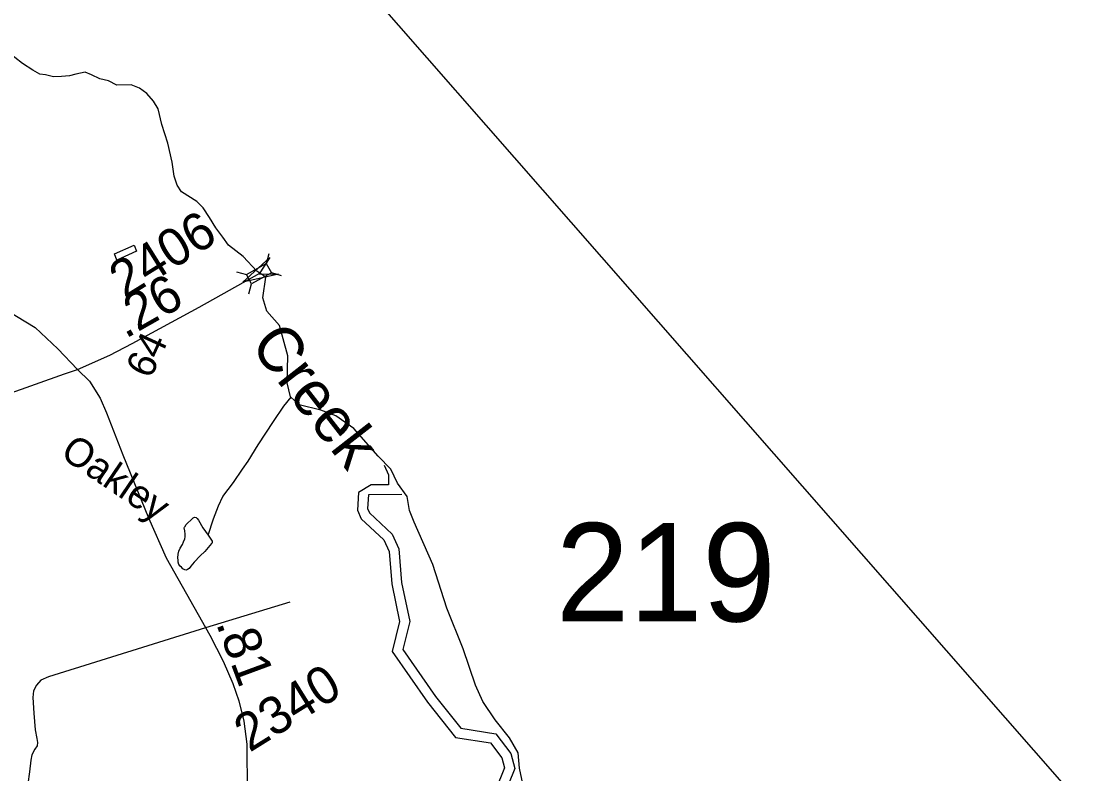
# Model space of a CAD drawing. Extents: x 2001466 to 31450019, y -30647475 to 847247.
# Drawn here: x 2211254 to 2218422, y 769462 to 774471 of the extents above; entities that cross this region are included whole.
import ezdxf

# ---------------------------------------------------------------- set-up
doc = ezdxf.new("R2010")
doc.units = 0
for name, color, linetype in [('Exist Boundary Political CountyLine', 7, 'Continuous'), ('Exist Hydrographic Buffer Line', 7, 'Continuous'), ('Exist Hydrographic Creek Single Shore Label', 7, 'Continuous'), ('Exist Hydrographic Lake Shore', 7, 'Continuous'), ('Exist Hydrographic Misc Water Feature', 7, 'Continuous'), ('Exist Road Non-System Type 51', 7, 'Continuous'), ('Exist Road Secondary Mileage Hundredths English Label', 7, 'Continuous'), ('Exist Road Secondary Structure Standard Bridge Attributed CELL', 7, 'Continuous'), ('Exist Road Secondary Structure Standard Bridge CELL', 7, 'Continuous'), ('Exist Road Secondary Structure Standard Bridge Number Label', 7, 'Continuous'), ('Exist Road Secondary Type 51 Attributed', 7, 'Continuous'), ('Exist Road Secondary Type 51 Label', 7, 'Continuous'), ('Exist Road Secondary Type 51 Number Label', 7, 'Continuous'), ('Map Preparation Inset Cut Line', 7, 'Continuous')]:
    doc.layers.add(name, color=color, linetype=linetype)

msp = doc.modelspace()

# ---------------------------------------------------------------- linework, layer by layer
at = {"layer": 'Exist Boundary Political CountyLine'}
msp.add_lwpolyline([(2214619, 769276.4), (2214572.8, 769496.1), (2214563.2, 769598.3), (2214505.4, 769698.5), (2214409.1, 769818), (2214328.2, 769941.4), (2214278.1, 770049.3), (2214197.2, 770292.2), (2214087.4, 770564), (2213994.9, 770853.1), (2213869.7, 771136.4), (2213838.9, 771213.5), (2213823.5, 771306), (2213759.9, 771396.6), (2213713.7, 771489.1), (2213630.9, 771575.9), (2213469, 771760.9), (2213347.7, 771843.8), (2213247.5, 771882.3), (2213105, 771917), (2213047.2, 771971), (2213024.1, 772063.5), (2213027.9, 772244.7), (2212974, 772445.1), (2212889.2, 772541.5), (2212862.3, 772630.2), (2212881.5, 772768.9), (2212820.8, 772808.5), (2212730.3, 772904.8), (2212632.1, 772981.9), (2212595.5, 773034), (2212549.2, 773097.6), (2212506.9, 773165), (2212465.4, 773229.6), (2212421.1, 773272), (2212319, 773337.5), (2212290.1, 773379.9), (2212270.9, 773441.6), (2212258.4, 773533.2), (2212229.5, 773660.4), (2212189, 773785.7), (2212164.9, 773888.8), (2212134.1, 773940.8), (2212089.8, 773990.9), (2212039.7, 774027.6), (2211983.9, 774048.8), (2211889.5, 774046.8), (2211833.6, 774075.8), (2211775.8, 774089.2), (2211720, 774116.2), (2211677.6, 774133.6), (2211615, 774121), (2211574.5, 774109.5), (2211520.6, 774105.6), (2211466.7, 774101.8), (2211414.6, 774115.3), (2211376.1, 774121), (2211329.9, 774146.1), (2211260.5, 774190.4), (2211158.4, 774271.4)], dxfattribs=at)
at = {"layer": 'Exist Hydrographic Buffer Line'}
for points in [[(2213564.8, 771317.9), (2213559.4, 771227), (2213572.5, 771197.6), (2213723.4, 771056.7), (2213767.4, 770958.2), (2213786, 770734.3), (2213840.1, 770473.2), (2213794.6, 770288.5), (2214012.6, 769975.1), (2214180.4, 769763.2), (2214414.3, 769725.5), (2214514.1, 769594.2), (2214539.8, 769494.6), (2214418.4, 769192.6), (2214405.3, 769139.1), (2214522.4, 769042.1), (2214610.3, 768918.7), (2214671.9, 768680.6)], [(2213787.9, 771319.7), (2213564.8, 771317.9)]]:
    msp.add_lwpolyline(points, dxfattribs=at)
at = {"layer": 'Exist Hydrographic Lake Shore'}
for points in [[(2213669.6, 771516.5), (2213699.8, 771450.2), (2213699.8, 771384.6), (2213583, 771383.6)], [(2213583, 771383.6), (2213499.9, 771332.9), (2213492.9, 771215), (2213518, 771158.7), (2213668.9, 771017.8), (2213702.9, 770941.6), (2213721, 770724.9), (2213772.8, 770474.5), (2213723.8, 770275.3), (2213959.9, 769936), (2214144.8, 769702.5), (2214378, 769664.9), (2214453.8, 769565), (2214470.8, 769499.1), (2214355.8, 769212.7), (2214331.8, 769114.8), (2214473.9, 768997.1), (2214549.8, 768890.5), (2214618.9, 768623.5), (2214651.9, 768599.7)]]:
    msp.add_lwpolyline(points, dxfattribs=at)
at = {"layer": 'Exist Hydrographic Misc Water Feature'}
for points in [[(2211873.2, 772924.1), (2212004.7, 772980.9), (2212020.9, 772940.7), (2211889.6, 772881.9), (2211873.2, 772924.1)], [(2212497.8, 771048.9), (2212533.1, 771159.2), (2212566.1, 771245.4), (2212596.1, 771307.5), (2212667, 771399.8), (2212726.9, 771488.1), (2212764.4, 771542.5), (2212831.2, 771650.8), (2212882.9, 771729.5), (2212932.1, 771807.6), (2213001.4, 771907.9), (2213049.9, 771968.4)], [(2212497.8, 771048.9), (2212520.2, 771017.1), (2212523.9, 771009.3), (2212523.9, 770999.1), (2212520, 770993.2), (2212476.3, 770941), (2212444.9, 770912.5), (2212405.1, 770870.2), (2212383, 770842.3), (2212370.9, 770827.9), (2212359.4, 770819.9), (2212351.4, 770815.8), (2212341.2, 770817.8), (2212328.9, 770825.7), (2212319, 770835.7), (2212311, 770843.8), (2212303.2, 770853.5), (2212298.7, 770869.6), (2212296.9, 770883.7), (2212296.7, 770897.6), (2212298.9, 770923.6), (2212302.2, 770941.7), (2212310.2, 770961.6), (2212326, 770987.6), (2212334.2, 771005.8), (2212341.8, 771023.8), (2212345.5, 771037.8), (2212345.5, 771055.7), (2212341.6, 771077.8), (2212337.7, 771097.8), (2212339.1, 771101.6), (2212343.6, 771107.9), (2212349, 771118), (2212363.3, 771132.1), (2212382.8, 771150.2), (2212398.8, 771164), (2212402.9, 771166.2), (2212408.8, 771168.2), (2212417, 771166.2), (2212425, 771160.5), (2212432.6, 771148.4), (2212461.3, 771098.6), (2212497.8, 771048.9)]]:
    msp.add_lwpolyline(points, dxfattribs=at)
at = {"layer": 'Exist Road Non-System Type 51'}
msp.add_line((2213040.8, 770602.3), (2212479.5, 770431.8), dxfattribs=at)
msp.add_lwpolyline([(2212479.5, 770431.8), (2211435, 770105.3), (2211382.5, 770082.4), (2211353.9, 770051), (2211335, 770011.4), (2211330.1, 769967.5), (2211336, 769863.4), (2211345.7, 769753.2), (2211356.5, 769695), (2211360, 769669), (2211357.5, 769645), (2211343.1, 769623.3), (2211322.3, 769585.8), (2211315.6, 769549.9), (2211308, 769472.1), (2211296.3, 769392.3), (2211294.9, 769322.4), (2211301.7, 769266.2), (2211314.8, 769220), (2211355.7, 769167.1), (2211379.1, 769140.7), (2211394.6, 769112.4), (2211413.3, 769050), (2211443.1, 768943.4)], dxfattribs=at)
at = {"layer": 'Exist Road Secondary Structure Standard Bridge Attributed CELL'}
msp.add_lwpolyline([(2212967.1, 772788.5), (2212729.5, 772734), (2212908, 772900), (2212837.2, 772791.1)], close=True, dxfattribs=at)
at = {"layer": 'Exist Road Secondary Structure Standard Bridge CELL'}
for p, q in [((2212885.2, 772858.6), (2212904.2, 772924.9)), ((2212686.5, 772804.6), (2212752.9, 772785.6)), ((2212918.6, 772798.2), (2212985, 772779.2)), ((2212768, 772657.5), (2212787.1, 772723.9))]:
    msp.add_line(p, q, dxfattribs=at)
msp.add_lwpolyline([(2212752.9, 772785.6), (2212885, 772858.8), (2212919.2, 772797.1), (2212787.1, 772723.9)], close=True, dxfattribs=at)
at = {"layer": 'Exist Road Secondary Type 51 Attributed'}
for points in [[(2206316.7, 774092.6), (2206562.6, 774182.7), (2206728, 774239.2), (2206847.2, 774268.5), (2207006.3, 774270.6), (2207182.1, 774264.3), (2207460.4, 774205.7), (2207926.1, 774128.2), (2208321.6, 774065.4), (2208564.4, 773996.3), (2208696.2, 773941.8), (2208844.8, 773847.6), (2208991.3, 773721.9), (2209118.9, 773615.1), (2209316.7, 773502), (2209701.8, 773313.5), (2210170.6, 773093.6), (2210448.9, 772955.4), (2210763.9, 772773.2), (2211159.4, 772545), (2211345.7, 772431.9), (2211496.3, 772291.5), (2211626.6, 772153.7)], [(2211626.6, 772153.7), (2211842.7, 772249), (2211991.3, 772326.5), (2212438.6, 772567.4), (2212842.7, 772794.2)], [(2209801.6, 771565.2), (2210448.4, 771752.7), (2210715.7, 771834.4), (2211153.1, 771986.2), (2211540.8, 772123.4), (2211626.6, 772153.7)], [(2211626.6, 772153.7), (2211706.7, 772076.3), (2211777.8, 771961.1), (2211819.7, 771864.7), (2211928.5, 771584.1), (2212101.1, 771165.3), (2212218.3, 770899.3), (2212325.1, 770708.7), (2212508.2, 770384.1), (2212598.2, 770210.3), (2212661, 770061.6), (2212702.8, 769946.4), (2212734.2, 769810.3), (2212756.2, 769657.4), (2212758.3, 769337), (2212762.5, 769001.9), (2212778.2, 768516), (2212787.6, 768139.1)]]:
    msp.add_lwpolyline(points, dxfattribs=at)
at = {"layer": 'Map Preparation Inset Cut Line'}
msp.add_lwpolyline([(2216794.8, 762600), (2224147, 762600), (2200696.3, 789361), (2197401, 789357.5)], dxfattribs=at)

# ---------------------------------------------------------------- texts
at = {"layer": 'Exist Hydrographic Creek Single Shore Label'}
msp.add_text('Creek', height=300, rotation=307.91715, dxfattribs=at).set_placement((2212769.1, 772313.7))
at = {"layer": 'Exist Road Secondary Mileage Hundredths English Label'}
for s, rotation, p in [('.26', 29.6669, (2211946.4, 772355)), ('.81', 290.29769, (2212548.3, 770462.4))]:
    msp.add_text(s, height=250, rotation=rotation, dxfattribs=at).set_placement(p)
at = {"layer": 'Exist Road Secondary Structure Standard Bridge Number Label'}
msp.add_text('219', height=656.17, dxfattribs=at).set_placement((2214814.2, 770474.4))
at = {"layer": 'Exist Road Secondary Type 51 Label'}
for s, rotation, p in [('64', 65.27528, (2212114.3, 772084.4)), ('Oakley', 325.82567, (2211504, 771575.3))]:
    msp.add_text(s, height=190, rotation=rotation, dxfattribs=at).set_placement(p)
at = {"layer": 'Exist Road Secondary Type 51 Number Label'}
for s, p in [('2406', (2211941.7, 772618.6)), ('2340', (2212773.5, 769599))]:
    msp.add_text(s, height=250, rotation=31.91803, dxfattribs=at).set_placement(p)

doc.saveas('drawing.dxf')
